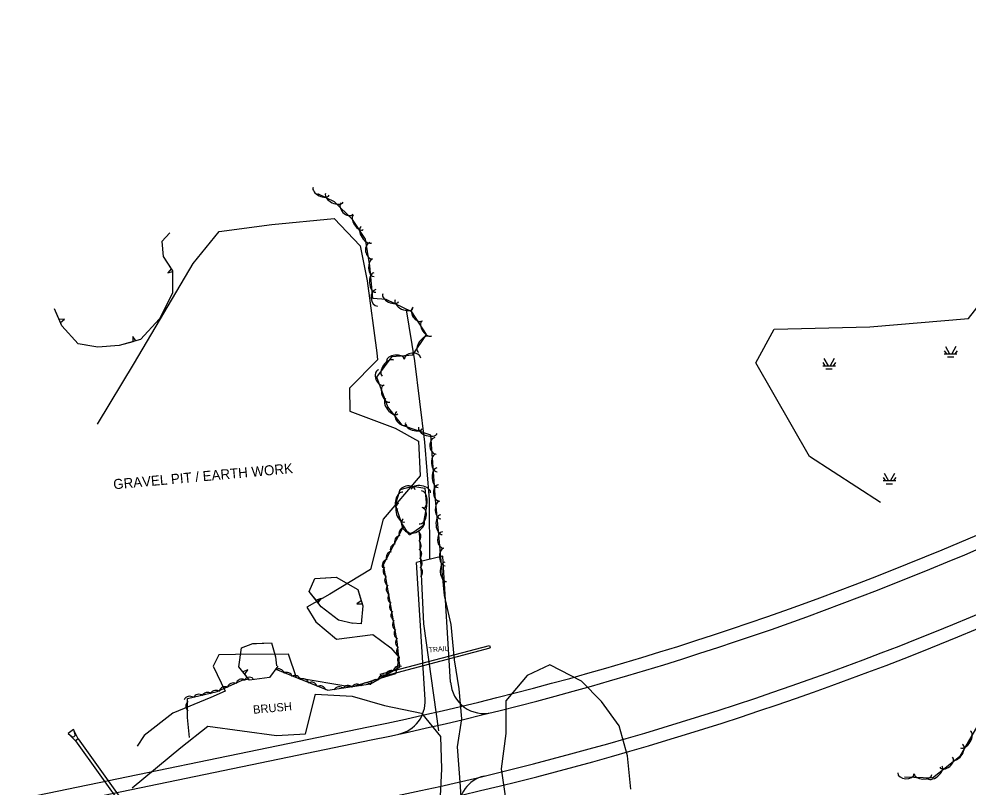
# Model space of a CAD drawing. Extents: x 978516 to 993312, y 1836504 to 1846212.
# Drawn here: x 989819 to 990389, y 1838881 to 1839342 of the extents above; entities that cross this region are included whole.
import ezdxf

# ---------------------------------------------------------------- set-up
doc = ezdxf.new("R2010")
doc.units = 0
for name, color, linetype in [('R_Drainage', 7, 'Continuous'), ('R_Proposed Road', 7, 'Continuous'), ('S_MISC_BOUNDARY', 7, 'Continuous'), ('S_MISC_BOUNDARY_ANNOT', 7, 'Continuous'), ('S_STREAM', 7, 'Continuous'), ('S_TRAILS', 7, 'Continuous'), ('S_TRAILS_ANNOT', 7, 'Continuous'), ('S_TREE', 7, 'Continuous'), ('S_TREE_ANNOT', 7, 'Continuous')]:
    doc.layers.add(name, color=color, linetype=linetype)

msp = doc.modelspace()

# ---------------------------------------------------------------- linework, layer by layer
at = {"layer": 'R_Drainage'}
for p, q in [((990035.56, 1838948.53), (990101.28, 1838965.94)), ((990035.95, 1838947.08), (990101.66, 1838964.49)), ((990101.28, 1838965.94), (990101.66, 1838964.49)), ((990035.56, 1838948.53), (990035.95, 1838947.08)), ((989851.29, 1838915.29), (989848.04, 1838912.95)), ((989852.42, 1838908.57), (989848.04, 1838912.95)), ((989848.04, 1838912.95), (989850.39, 1838911.2)), ((989854.04, 1838909.73), (989851.29, 1838915.29)), ((989851.29, 1838915.29), (989852.2, 1838912.49)), ((989854.04, 1838909.73), (989852.42, 1838908.57)), ((989852.42, 1838908.57), (989928.21, 1838802.95)), ((989854.04, 1838909.73), (989929.84, 1838804.11))]:
    msp.add_line(p, q, dxfattribs=at)
msp.add_arc((989851.09, 1838912.13), 1.17, 233.1943, 18.1345, dxfattribs=at)
at = {"layer": 'R_Proposed Road'}
for p, q in [((990073.27, 1839019.55), (990057.48, 1839015.69)), ((990077.96, 1838943.76), (990073.27, 1839019.55)), ((990062.57, 1838933.41), (990057.48, 1839015.69)), ((984567.22, 1837789.49), (990028.56, 1838916.94)), ((984568.84, 1837781.66), (990030.18, 1838909.11))]:
    msp.add_line(p, q, dxfattribs=at)
for centre, radius, start, end in [((989647.69, 1840761.9), 1883.86, 281.66438, 303.64915), ((989647.69, 1840761.9), 1891.86, 281.66438, 303.64915), ((989647.69, 1840761.9), 1927.86, 281.66438, 303.64915), ((989647.69, 1840761.9), 1935.86, 281.66438, 303.64915), ((990097.92, 1838944.99), 20, 183.5399, 283.9178), ((990042.61, 1838932.17), 20, 282.1797, 3.5399), ((990102.69, 1838867.93), 20, 103.5086, 183.5399)]:
    msp.add_arc(centre, radius, start, end, dxfattribs=at)
at = {"layer": 'S_MISC_BOUNDARY'}
for points in [[(989865.7, 1839098.88), (989887.9, 1839135.65), (989923.22, 1839195.39), (989938.83, 1839214.71), (989970.52, 1839218.75), (990007.95, 1839222.37), (990023.55, 1839206.08), (990027.8, 1839185.07), (990033.57, 1839141.73), (990033.95, 1839137.56), (990017.09, 1839120.49), (990017.33, 1839106.75), (990044.52, 1839096.54), (990058.7, 1839088.59), (990059.65, 1839067.8)], [(990059.65, 1839067.8), (990037.36, 1839041.75), (990029.74, 1839011.5), (990005.36, 1838996.77), (989991.58, 1838988.96), (989996.86, 1838980.11), (990009.44, 1838969.69), (990031.25, 1838972.42), (990041.98, 1838964.51), (990046.92, 1838958.56), (990044.85, 1838948.91), (990018.28, 1838940.82), (989985.4, 1838946.42), (989980.41, 1838960.65), (989948.71, 1838960.39), (989938.74, 1838960.28), (989935.29, 1838953.5), (989942.36, 1838938.41), (989933.75, 1838934.54), (989911.08, 1838925.12), (989893.67, 1838911.81), (989889.47, 1838905.43)]]:
    msp.add_lwpolyline(points, dxfattribs=at)
at = {"layer": 'S_STREAM'}
for p, q in [((990375.3, 1839145.58), (990377.82, 1839141.08)), ((990381.54, 1839145.46), (990379.06, 1839141.12)), ((990302.27, 1839138.41), (990304.79, 1839133.92)), ((990308.51, 1839138.3), (990306.03, 1839133.96)), ((990374.6, 1839143.02), (990375.92, 1839141.12)), ((990374.6, 1839141.16), (990382.2, 1839141.12)), ((990376.54, 1839139.26), (990380.34, 1839139.26)), ((990382.28, 1839143.02), (990380.96, 1839141.12)), ((990301.57, 1839135.86), (990302.89, 1839133.96)), ((990301.57, 1839134), (990309.17, 1839133.96)), ((990309.24, 1839135.86), (990307.93, 1839133.96)), ((990303.51, 1839132.1), (990307.31, 1839132.1)), ((990337.81, 1839066.83), (990339.12, 1839064.94)), ((990337.81, 1839064.97), (990345.4, 1839064.94)), ((990338.5, 1839069.39), (990341.02, 1839064.9)), ((990344.74, 1839069.28), (990342.26, 1839064.94)), ((990345.48, 1839066.83), (990344.16, 1839064.94)), ((990339.74, 1839063.08), (990343.54, 1839063.08))]:
    msp.add_line(p, q, dxfattribs=at)
msp.add_lwpolyline([(990336.35, 1839051.82), (990293.65, 1839079.46), (990261.34, 1839135.72), (990272.33, 1839155.97), (990329.94, 1839157.32), (990389.12, 1839162.35), (990421.11, 1839202.99), (990454.08, 1839219.98), (990433.97, 1839239.42), (990438.36, 1839276.52), (990472.01, 1839304.47), (990505.51, 1839342.34)], dxfattribs=at)
at = {"layer": 'S_TRAILS'}
msp.add_lwpolyline([(990065.38, 1839017.62), (990065.15, 1839053.65), (990062.45, 1839088.13), (990056.49, 1839136.94), (990051.4, 1839167.5)], dxfattribs=at)
at = {"layer": 'S_TREE'}
for p, q in [((989910.04, 1839192.22), (989908.01, 1839189.81)), ((989908.01, 1839189.81), (989911.09, 1839190.56)), ((989845.81, 1839161.95), (989842.65, 1839161.68)), ((989843.43, 1839159.88), (989845.81, 1839161.95)), ((989887.05, 1839151.55), (989886.88, 1839148.39)), ((989888.77, 1839148.92), (989887.05, 1839151.55)), ((990000.09, 1838994.01), (989997.09, 1838993)), ((989998.28, 1838991.44), (990000.09, 1838994.01)), ((990024.25, 1838992.7), (990021.65, 1838990.93)), ((990021.65, 1838990.93), (990024.81, 1838990.82)), ((989955.97, 1838951.18), (989953.01, 1838950.05)), ((989954.27, 1838948.54), (989955.97, 1838951.18))]:
    msp.add_line(p, q, dxfattribs=at)
for points in [[(990085.15, 1838861.7), (990083.88, 1838881.12), (990082.05, 1838904.95), (990084.72, 1838921.8), (990082.98, 1838939.81), (990080.31, 1838957.2), (990078.34, 1838978.5), (990074.16, 1838995.93), (990072.41, 1839014.46), (990070.58, 1839034.64), (990068.91, 1839053.62), (990066.01, 1839092.3), (990048.98, 1839098.08), (990040.11, 1839109.3), (990033.69, 1839127.07), (990042.72, 1839139.43), (990055.19, 1839140.56), (990063.54, 1839152.72), (990054.59, 1839166.28), (990039.22, 1839173.81), (990031.12, 1839174.34), (990029.3, 1839193.95), (990026.71, 1839210.02), (990018.91, 1839221.84), (990008.16, 1839232.47), (989998.17, 1839237.34)], [(989909.28, 1839213.91), (989904.43, 1839208.56), (989905.27, 1839199.7), (989910.85, 1839190.95), (989910.84, 1839177.77), (989903.02, 1839162.08), (989891.49, 1839149.68), (989878.67, 1839146.09), (989866, 1839145.11), (989854.19, 1839147.12), (989844.28, 1839157.94), (989839.82, 1839168.18)], [(989909.28, 1839213.91), (989904.43, 1839208.56), (989905.27, 1839199.7), (989910.04, 1839192.22)], [(989910.85, 1839190.49), (989910.84, 1839177.77), (989905.36, 1839166.78)], [(989842.65, 1839161.68), (989839.82, 1839168.18)], [(989905.36, 1839166.78), (989903.02, 1839162.08), (989891.49, 1839149.68), (989888.77, 1839148.92)], [(989862.28, 1839145.74), (989854.19, 1839147.12), (989844.28, 1839157.94), (989843.43, 1839159.88)], [(989886.88, 1839148.39), (989878.67, 1839146.09), (989866, 1839145.11), (989862.28, 1839145.74)], [(990053.04, 1839032.51), (990048.33, 1839039.52), (990044.75, 1839050.36), (990047.53, 1839059.62), (990055.2, 1839061.52), (990062.46, 1839060.36), (990063.44, 1839049.61), (990061.2, 1839037.79), (990053.17, 1839032.16)], [(989972.85, 1838951.67), (990004.16, 1838938.96), (990029.84, 1838942.88), (990047.33, 1838953.07), (990045.76, 1838968.33), (990037.59, 1839014.47), (990049.31, 1839036.55)], [(990058.97, 1839034.24), (990061.59, 1838978.94), (990070.71, 1838914.47)], [(990019.17, 1838979.02), (990010.55, 1838981.08), (990000.04, 1838989.14), (989993.02, 1838998.31), (989996.42, 1839006.11), (990009.12, 1839006.82), (990022.19, 1838999.53), (990025.18, 1838989.6), (990024.27, 1838978.92), (990018.67, 1838979.28)], [(990006.22, 1839006.66), (990009.12, 1839006.82), (990022.19, 1838999.53), (990024.25, 1838992.7)], [(989997.09, 1838993), (989993.02, 1838998.31), (989996.42, 1839006.11), (990006.22, 1839006.66)], [(990019.17, 1838979.02), (990010.55, 1838981.08), (990000.04, 1838989.14), (989998.28, 1838991.44)], [(990024.81, 1838990.82), (990025.18, 1838989.6), (990024.27, 1838978.92), (990018.67, 1838979.28)], [(989974.04, 1838953.52), (989969.15, 1838946.7), (989957.15, 1838945.08), (989950.57, 1838952.98), (989952.18, 1838964.51), (989959.14, 1838967.03), (989970.21, 1838967.54), (989972.77, 1838959.02), (989973.27, 1838953.65)], [(989953.01, 1838950.05), (989950.57, 1838952.98), (989952.18, 1838964.51), (989959.14, 1838967.03), (989961.29, 1838967.13)], [(989961.29, 1838967.13), (989970.21, 1838967.54), (989972.77, 1838959.02), (989973.27, 1838953.65)], [(989974.04, 1838953.52), (989969.15, 1838946.7), (989957.15, 1838945.08), (989954.27, 1838948.54)], [(990186.19, 1838879.51), (990184.31, 1838899.57), (990179.23, 1838917.62), (990168.71, 1838932.1), (990156.61, 1838944.36), (990137.55, 1838954.28), (990123.89, 1838947.73), (990111.14, 1838932.62), (990111.21, 1838913.02), (990108.39, 1838891.74), (990112.04, 1838865.81)], [(989921.02, 1838910.66), (989919.87, 1838922.63), (989919.79, 1838934.07), (989937.57, 1838938.13), (989952.68, 1838945.04), (989956.9, 1838945.88)], [(989886.53, 1838880.25), (989915.74, 1838904.55), (989931.93, 1838917.37), (989973.22, 1838911.68), (989990.68, 1838912.7), (989996.8, 1838936.52), (990018.73, 1838935.33), (990038.17, 1838929.85), (990060.44, 1838925.17), (990071.84, 1838911.22), (990072.48, 1838891.66), (990071.26, 1838867.14), (990073.87, 1838836.71), (990074.63, 1838810.98), (990074.23, 1838784.34), (990075.17, 1838758.27), (990071.8, 1838749.73)], [(990396.36, 1838920.71), (990383.72, 1838899.04), (990367.48, 1838886.13), (990350.74, 1838886.75)]]:
    msp.add_lwpolyline(points, dxfattribs=at)
for centre, start, end in [((989952.46, 1838942.01), 63.7886, 165.3855), ((989957.01, 1838943.11), 50.4239, 152.0208), ((989936.95, 1838935.26), 52.0684, 153.6654), ((989942.36, 1838937.43), 63.7886, 165.3855), ((989947.31, 1838939.69), 63.7886, 165.3855), ((989921.09, 1838931.67), 52.0684, 153.6654), ((989926.6, 1838932.89), 52.0684, 153.6654), ((989931.82, 1838934.01), 52.0684, 153.6654), ((989922.45, 1838929.37), 129.5848, 231.1817)]:
    msp.add_arc(centre, 3.64, start, end, dxfattribs=at)
for centre, major_axis, ratio, start_param, end_param in [((990000.13, 1839238.74), (4.81, -2.34), 0.540673, 3.141593, 6.283185), ((990008.1, 1839234.86), (5.28, -2.57), 0.550053, 3.141593, 6.283185), ((990015.64, 1839228.43), (3.52, -3.48), 0.685232, 3.141593, 6.283185), ((990022.52, 1839220.22), (2.95, -4.46), 0.540615, 3.141593, 6.283185), ((990027.41, 1839212.82), (3.23, -4.9), 0.549994, 3.141593, 6.283185), ((990030.23, 1839203.18), (0.79, -4.89), 0.685169, 3.141593, 6.283185), ((990031.54, 1839192.82), (0.49, -5.32), 0.540586, 3.141593, 6.283185), ((990032.36, 1839183.99), (0.54, -5.84), 0.549964, 3.141593, 6.283185), ((990033.47, 1839174.79), (0.46, -4.93), 0.685167, 3.141593, 6.283185), ((990041.91, 1839174.86), (4.8, -2.35), 0.540673, 3.141593, 6.283185), ((990049.87, 1839170.95), (5.27, -2.58), 0.550053, 3.141593, 6.283185), ((990058.21, 1839165.12), (2.73, -4.14), 0.685204, 3.141593, 6.283185), ((990063.67, 1839156.37), (2.94, -4.46), 0.540615, 3.141593, 6.283185), ((990061.96, 1839146.66), (-3.32, -4.84), 0.550007, 3.141593, 6.283185), ((990040.27, 1839132.49), (-3.46, -4.74), 0.55001, 3.141593, 6.283185), ((990044.73, 1839137.48), (-5.32, -0.48), 0.540699, 3.141593, 6.283185), ((990055.01, 1839138.15), (-4.94, -0.45), 0.68531, 3.141593, 6.283185), ((990036.26, 1839126.94), (1.68, -4.66), 0.685179, 3.141593, 6.283185), ((990039.52, 1839117.16), (1.82, -5.03), 0.540596, 3.141593, 6.283185), ((990042.56, 1839109.62), (3.64, -4.6), 0.550003, 3.141593, 6.283185), ((990048.51, 1839102.51), (3.07, -3.89), 0.685215, 3.141593, 6.283185), ((990055.85, 1839097.99), (5.06, -1.72), 0.540684, 3.141593, 6.283185), ((990064.25, 1839095.14), (5.56, -1.89), 0.550064, 3.141593, 6.283185), ((990068.88, 1839085.83), (0.36, -4.93), 0.686187, 3.143043, 6.284636), ((990069.39, 1839075.55), (0.4, -5.32), 0.541391, 3.142449, 6.284042), ((990070.05, 1839066.72), (0.44, -5.84), 0.550784, 3.142477, 6.28407), ((990047.71, 1839052.84), (-1.53, -5.12), 0.540699, 3.141593, 6.283185), ((990051.84, 1839058.23), (-4.81, -1.19), 0.685311, 3.141593, 6.283185), ((990060.01, 1839058.6), (-5.8, 0.93), 0.55008, 3.141593, 6.283185), ((990060.96, 1839053.47), (-0.48, 5.32), 0.540699, 3.141593, 6.283185), ((990071, 1839057.52), (0.36, -4.93), 0.686187, 3.143043, 6.284636), ((990071.6, 1839047.26), (0.47, -5.33), 0.540586, 3.141593, 6.283185), ((990048.54, 1839045.66), (1.84, -5.57), 0.55008, 3.141593, 6.283185), ((990059.94, 1839043.93), (0.92, 4.87), 0.685311, 3.141593, 6.283185), ((990052.25, 1839037.95), (2.77, -4.11), 0.685311, 3.141593, 6.283185), ((990072.37, 1839038.43), (0.51, -5.85), 0.549964, 3.141593, 6.283185), ((990050.53, 1839033.18), (-1.71, -3.22), 0.998209, 3.825789, 5.598989), ((990057.15, 1839037.54), (4.81, 3.37), 0.55008, 3.141593, 6.283185), ((990047.86, 1839028.21), (-1.71, -3.22), 0.998209, 3.825789, 5.598989), ((990056.46, 1839031.3), (-0.87, 3.54), 0.992457, 3.631916, 5.405117), ((990073.46, 1839029.24), (0.45, -4.94), 0.685167, 3.141593, 6.283185), ((990045.3, 1839023.41), (-1.71, -3.22), 0.998209, 3.825789, 5.598989), ((990056.64, 1839025.97), (-0.87, 3.54), 0.992457, 3.631916, 5.405117), ((990074.13, 1839018.95), (0.48, -5.32), 0.540586, 3.141593, 6.283185), ((990042.84, 1839018.71), (-1.71, -3.22), 0.998209, 3.825789, 5.598989), ((990056.97, 1839020.7), (-0.87, 3.54), 0.992457, 3.631916, 5.405117), ((990057.25, 1839015.41), (-0.87, 3.54), 0.992457, 3.631916, 5.405117), ((990040.43, 1839014.01), (-1.71, -3.22), 0.998209, 3.825789, 5.598989), ((990040.98, 1839010.6), (-1.57, -3.29), 0.998715, 4.447152, 6.220352), ((990057.51, 1839009.97), (-0.87, 3.54), 0.992457, 3.631916, 5.405117), ((990074.95, 1839010.13), (0.55, -5.84), 0.549964, 3.141593, 6.283185), ((990041.93, 1839005.03), (-1.57, -3.29), 0.998715, 4.447152, 6.220352), ((990042.87, 1838999.68), (-1.57, -3.29), 0.998715, 4.447152, 6.220352), ((990043.83, 1838994.46), (-1.57, -3.29), 0.998715, 4.447152, 6.220352), ((990044.83, 1838989.28), (-1.57, -3.29), 0.998715, 4.447152, 6.220352), ((990045.68, 1838984.01), (-1.57, -3.29), 0.998715, 4.447152, 6.220352), ((990046.64, 1838978.45), (-1.57, -3.29), 0.998715, 4.447152, 6.220352), ((990047.58, 1838973.09), (-1.57, -3.29), 0.998715, 4.447152, 6.220352), ((990048.5, 1838967.67), (0.37, -3.62), 0.999015, 3.825789, 5.598989), ((990049.11, 1838962.43), (0.37, -3.62), 0.999015, 3.825789, 5.598989), ((990049.59, 1838957.11), (0.37, -3.62), 0.999015, 3.825789, 5.598989), ((989974.46, 1838948.14), (-2.2, -2.91), 0.998164, 2.515922, 4.289122), ((989979.37, 1838946.07), (-2.2, -2.91), 0.998164, 2.515922, 4.289122), ((990042.34, 1838947.13), (-3.15, -1.84), 0.998436, 3.825789, 5.598989), ((990047.04, 1838949.87), (-3.15, -1.84), 0.998436, 3.825789, 5.598989), ((989984.28, 1838944.16), (-2.2, -2.91), 0.998164, 2.515922, 4.289122), ((989989.2, 1838942.2), (-2.2, -2.91), 0.998164, 2.515922, 4.289122), ((990033.25, 1838941.7), (-3.15, -1.84), 0.998436, 3.825789, 5.598989), ((990037.78, 1838944.43), (-3.15, -1.84), 0.998436, 3.825789, 5.598989), ((989994.24, 1838940.15), (-2.2, -2.91), 0.998164, 2.515922, 4.289122), ((989999.45, 1838938), (-2.2, -2.91), 0.998164, 2.515922, 4.289122), ((990011.09, 1838937.33), (-3.6, -0.55), 0.999057, 3.825789, 5.598989), ((990016.33, 1838938.16), (-3.6, -0.55), 0.999057, 3.825789, 5.598989), ((990021.71, 1838938.98), (-3.6, -0.55), 0.999057, 3.825789, 5.598989), ((990027.3, 1838939.8), (-3.6, -0.55), 0.999057, 3.825789, 5.598989), ((990387.37, 1838909.5), (2.96, 5.07), 0.55008, 3.141593, 6.283185), ((990382.89, 1838901.84), (2.7, 4.62), 0.540699, 3.141593, 6.283185), ((990375.74, 1838895.74), (3.88, 3.08), 0.685311, 3.141593, 6.283185), ((990368.65, 1838889.77), (4.59, 3.65), 0.55008, 3.141593, 6.283185), ((990351.59, 1838889.1), (4.95, -0.18), 0.685311, 3.141593, 6.283185), ((990361.88, 1838888.46), (5.34, -0.2), 0.540699, 3.141593, 6.283185)]:
    msp.add_ellipse(centre, major_axis=major_axis, ratio=ratio, start_param=start_param, end_param=end_param, dxfattribs=at)

# ---------------------------------------------------------------- texts
at = {"layer": 'S_MISC_BOUNDARY_ANNOT'}
msp.add_text('GRAVEL PIT / EARTH WORK', height=6.0006, rotation=5.1783, dxfattribs=at).set_placement((989875.47, 1839059.68))
at = {"layer": 'S_TRAILS_ANNOT'}
msp.add_text('TRAIL', height=3, rotation=5.1783, dxfattribs=at).set_placement((990064.97, 1838961.65))
at = {"layer": 'S_TREE_ANNOT'}
msp.add_text('BRUSH', height=5, rotation=5.1783, dxfattribs=at).set_placement((989959.42, 1838924.78))

doc.saveas('drawing.dxf')
